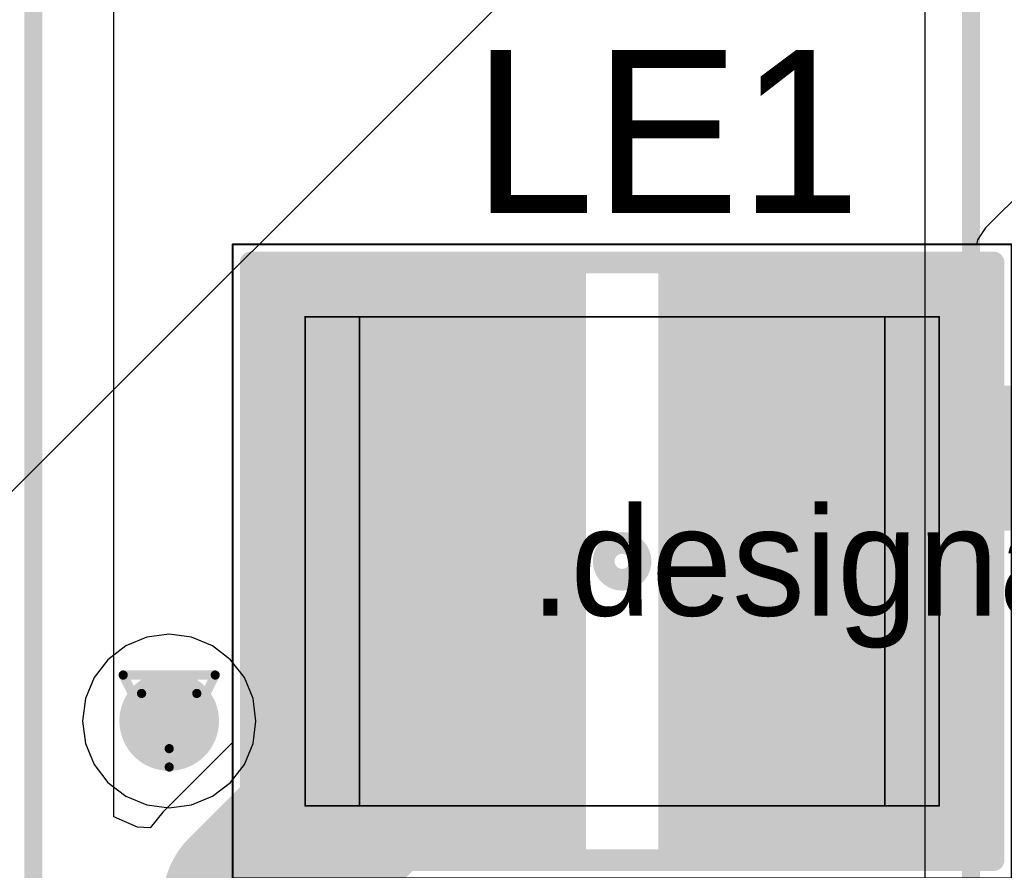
# Model space of a CAD drawing. Header units: millimetres. Extents: x 138 to 555, y 26 to 334.
# Tile 367 of 656: x 183.03 to 188.47, y 277.08 to 281.78. Entities that reach past the tile are written whole.
import ezdxf

# ---------------------------------------------------------------- set-up
doc = ezdxf.new("R2010")
doc.units = ezdxf.units.MM
for name, color, linetype in [('BottomLayer', 5, 'Continuous'), ('DrillDrawing', 1, 'Continuous'), ('Mechanical20', 56, 'Continuous'), ('Mechanical27', 56, 'Continuous'), ('MidLayer1', 16, 'Continuous'), ('MidLayer2', 76, 'Continuous'), ('MidLayer3', 90, 'Continuous'), ('MidLayer4', 156, 'Continuous'), ('MultiLayer', 9, 'Continuous'), ('TopLayer', 1, 'Continuous'), ('TopOverlay', 2, 'Continuous'), ('TopPaste', 8, 'Continuous'), ('TopSolder', 216, 'Continuous'), ('ViaHoleLayer', 16, 'Continuous')]:
    doc.layers.add(name, color=color, linetype=linetype)

# ---------------------------------------------------------------- blocks, each defined once
blk = doc.blocks.new('L1210_LQH_782')
at = {"layer": 'Mechanical20', "const_width": 0.01}
for points in [[(-2.15, 1.75), (2.15, 1.75)], [(-2.15, -1.7), (-2.15, 1.75)], [(2.15, -1.7), (2.15, 1.75)], [(-2.15, -1.75), (-2.15, -1.7)], [(2.15, -1.75), (2.15, -1.7)], [(-2.15, -1.75), (2.15, -1.75)]]:
    blk.add_lwpolyline(points, dxfattribs=at)
at = {"layer": 'Mechanical20', "const_width": 0.005}
for points in [[(-2.1525, 1.75, 1), (-2.1475, 1.75, 1)], [(-2.1525, 1.75, 1), (-2.1475, 1.75, 1)], [(2.1475, 1.75, 1), (2.1525, 1.75, 1)], [(2.1475, 1.75, 1), (2.1525, 1.75, 1)], [(-2.1525, -1.7, 1), (-2.1475, -1.7, 1)], [(-2.1525, -1.7, 1), (-2.1475, -1.7, 1)], [(2.1475, -1.7, 1), (2.1525, -1.7, 1)], [(2.1475, -1.7, 1), (2.1525, -1.7, 1)], [(-2.1525, -1.75, 1), (-2.1475, -1.75, 1)], [(-2.1525, -1.75, 1), (-2.1475, -1.75, 1)], [(2.1475, -1.75, 1), (2.1525, -1.75, 1)], [(2.1475, -1.75, 1), (2.1525, -1.75, 1)]]:
    blk.add_lwpolyline(points, format="xyb", close=True, dxfattribs=at)
at = {"layer": 'Mechanical27', "const_width": 0.01}
for points in [[(-1.75, -1.35), (-1.75, 1.35)], [(-1.75, 1.35), (1.75, 1.35)], [(-1.45, -1.35), (-1.45, 1.35)], [(1.45, -1.35), (1.45, 1.35)], [(1.75, -1.35), (1.75, 1.35)], [(-1.75, -1.35), (1.75, -1.35)]]:
    blk.add_lwpolyline(points, dxfattribs=at)
at = {"layer": 'Mechanical27', "const_width": 0.005}
for points in [[(-1.7525, 1.35, 1), (-1.7475, 1.35, 1)], [(-1.7525, 1.35, 1), (-1.7475, 1.35, 1)], [(-1.4525, 1.35, 1), (-1.4475, 1.35, 1)], [(1.4475, 1.35, 1), (1.4525, 1.35, 1)], [(1.7475, 1.35, 1), (1.7525, 1.35, 1)], [(1.7475, 1.35, 1), (1.7525, 1.35, 1)], [(-1.7525, -1.35, 1), (-1.7475, -1.35, 1)], [(-1.7525, -1.35, 1), (-1.7475, -1.35, 1)], [(-1.4525, -1.35, 1), (-1.4475, -1.35, 1)], [(1.4475, -1.35, 1), (1.4525, -1.35, 1)], [(1.7475, -1.35, 1), (1.7525, -1.35, 1)], [(1.7475, -1.35, 1), (1.7525, -1.35, 1)]]:
    blk.add_lwpolyline(points, format="xyb", close=True, dxfattribs=at)
at = {"layer": 'TopLayer'}
for points in [[(-0.25, -1.55), (-0.25, 1.55), (-1.95, -1.55), (-1.95, 1.55)], [(1.95, -1.55), (1.95, 1.55), (0.25, -1.55), (0.25, 1.55)]]:
    blk.add_solid(points, dxfattribs=at)
at = {"layer": 'TopOverlay', "const_width": 0.12}
for points in [[(-2.05, -1.65), (-2.05, 1.65)], [(-2.05, 1.65), (2.05, 1.65)], [(2.05, -1.65), (2.05, 1.65)], [(-2.05, -1.65), (-1.45, -1.65)], [(-1.45, -1.65), (2.05, -1.65)]]:
    blk.add_lwpolyline(points, dxfattribs=at)
at = {"layer": 'TopOverlay'}
for points, const_width in [([(-2.08, 1.65, 1), (-2.02, 1.65, 1)], 0.06), ([(-2.08, 1.65, 1), (-2.02, 1.65, 1)], 0.06), ([(2.02, 1.65, 1), (2.08, 1.65, 1)], 0.06), ([(2.02, 1.65, 1), (2.08, 1.65, 1)], 0.06), ([(0.1016, 0, 1), (-0.1016, 0, 1)], 0.12), ([(-0.1316, 0, 1), (-0.0716, 0, 1)], 0.06), ([(0.0716, 0, 1), (0.1316, 0, 1)], 0.06), ([(-2.08, -1.65, 1), (-2.02, -1.65, 1)], 0.06), ([(-2.08, -1.65, 1), (-2.02, -1.65, 1)], 0.06), ([(-1.48, -1.65, 1), (-1.42, -1.65, 1)], 0.06), ([(-1.48, -1.65, 1), (-1.42, -1.65, 1)], 0.06), ([(2.02, -1.65, 1), (2.08, -1.65, 1)], 0.06), ([(2.02, -1.65, 1), (2.08, -1.65, 1)], 0.06)]:
    blk.add_lwpolyline(points, format="xyb", close=True, dxfattribs=dict(at, const_width=const_width))
at = {"layer": 'TopPaste'}
for points in [[(-0.25, -1.55), (-0.25, 1.55), (-1.95, -1.55), (-1.95, 1.55)], [(1.95, -1.55), (1.95, 1.55), (0.25, -1.55), (0.25, 1.55)]]:
    blk.add_solid(points, dxfattribs=at)
at = {"layer": 'TopSolder'}
for points in [[(-0.2, -1.6), (-0.2, 1.6), (-2, -1.6), (-2, 1.6)], [(2, -1.6), (2, 1.6), (0.2, -1.6), (0.2, 1.6)]]:
    blk.add_solid(points, dxfattribs=at)

msp = doc.modelspace()

# ---------------------------------------------------------------- linework, layer by layer
at = {"layer": 'BottomLayer'}
msp.add_line((188.0309, 296.8873), (188.0309, 271.3267), dxfattribs=at)
at = {"layer": 'BottomLayer', "const_width": 0.1}
msp.add_lwpolyline([(188.2858, 271.2211), (188.2858, 296.9929)], dxfattribs=at)
at = {"layer": 'BottomLayer', "const_width": 0.275}
msp.add_lwpolyline([(183.7224, 277.9037, 1), (183.9974, 277.9037, 1)], format="xyb", close=True, dxfattribs=at)
at = {"layer": 'DrillDrawing', "const_width": 0.0508}
for points in [[(183.6059, 278.1577), (184.1139, 278.1577)], [(183.6059, 278.1577), (183.8599, 277.6497)], [(183.8599, 277.6497), (184.1139, 278.1577)], [(183.7075, 278.0561), (184.0123, 278.0561)], [(183.7075, 278.0561), (183.8599, 277.7513)], [(183.8599, 277.7513), (184.0123, 278.0561)]]:
    msp.add_lwpolyline(points, dxfattribs=at)
at = {"layer": 'DrillDrawing', "const_width": 0.0254}
for points in [[(183.5932, 278.1577, 1), (183.6186, 278.1577, 1)], [(183.5932, 278.1577, 1), (183.6186, 278.1577, 1)], [(184.1012, 278.1577, 1), (184.1266, 278.1577, 1)], [(184.1012, 278.1577, 1), (184.1266, 278.1577, 1)], [(183.6948, 278.0561, 1), (183.7202, 278.0561, 1)], [(183.6948, 278.0561, 1), (183.7202, 278.0561, 1)], [(183.9996, 278.0561, 1), (184.025, 278.0561, 1)], [(183.9996, 278.0561, 1), (184.025, 278.0561, 1)], [(183.8472, 277.7513, 1), (183.8726, 277.7513, 1)], [(183.8472, 277.7513, 1), (183.8726, 277.7513, 1)], [(183.8472, 277.6497, 1), (183.8726, 277.6497, 1)], [(183.8472, 277.6497, 1), (183.8726, 277.6497, 1)]]:
    msp.add_lwpolyline(points, format="xyb", close=True, dxfattribs=at)
at = {"layer": 'MidLayer1'}
for p, q in [((179.6937, 275.8735), (188.8676, 285.0474)), ((183.8599, 278.3828), (183.7359, 278.3665)), ((183.9839, 278.3665), (183.8599, 278.3828)), ((183.6204, 278.3186), (183.5212, 278.2425)), ((183.7359, 278.3665), (183.6204, 278.3186)), ((184.0995, 278.3186), (183.9839, 278.3665)), ((184.1987, 278.2425), (184.0995, 278.3186)), ((183.5212, 278.2425), (183.445, 278.1433)), ((184.2749, 278.1433), (184.1987, 278.2425)), ((183.445, 278.1433), (183.3972, 278.0277)), ((184.3227, 278.0277), (184.2749, 278.1433)), ((183.3972, 278.0277), (183.3808, 277.9037)), ((184.339, 277.9037), (184.3227, 278.0277)), ((183.3808, 277.9037), (183.3972, 277.7797)), ((184.3227, 277.7797), (184.339, 277.9037)), ((183.3972, 277.7797), (183.445, 277.6642)), ((184.2749, 277.6642), (184.3227, 277.7797)), ((183.445, 277.6642), (183.5212, 277.5649)), ((184.1987, 277.5649), (184.2749, 277.6642)), ((183.5212, 277.5649), (183.6204, 277.4888)), ((184.0995, 277.4888), (184.1987, 277.5649)), ((183.6204, 277.4888), (183.7359, 277.4409)), ((183.9839, 277.4409), (184.0995, 277.4888)), ((183.7359, 277.4409), (183.8599, 277.4246)), ((183.8599, 277.4246), (183.9839, 277.4409))]:
    msp.add_line(p, q, dxfattribs=at)
at = {"layer": 'MidLayer1', "const_width": 0.275}
msp.add_lwpolyline([(183.7224, 277.9037, 1), (183.9974, 277.9037, 1)], format="xyb", close=True, dxfattribs=at)
at = {"layer": 'MidLayer2', "const_width": 0.275}
msp.add_lwpolyline([(183.7224, 277.9037, 1), (183.9974, 277.9037, 1)], format="xyb", close=True, dxfattribs=at)
at = {"layer": 'MidLayer3', "const_width": 0.275}
msp.add_lwpolyline([(183.7224, 277.9037, 1), (183.9974, 277.9037, 1)], format="xyb", close=True, dxfattribs=at)
at = {"layer": 'MidLayer4'}
for p, q in [((183.8599, 278.3828), (183.7359, 278.3665)), ((183.9839, 278.3665), (183.8599, 278.3828)), ((183.6204, 278.3186), (183.5212, 278.2425)), ((183.7359, 278.3665), (183.6204, 278.3186)), ((184.0995, 278.3186), (183.9839, 278.3665)), ((184.1987, 278.2425), (184.0995, 278.3186)), ((183.5212, 278.2425), (183.445, 278.1433)), ((184.2749, 278.1433), (184.1987, 278.2425)), ((183.445, 278.1433), (183.3972, 278.0277)), ((184.3227, 278.0277), (184.2749, 278.1433)), ((183.3972, 278.0277), (183.3808, 277.9037)), ((184.339, 277.9037), (184.3227, 278.0277)), ((183.3808, 277.9037), (183.3972, 277.7797)), ((184.3227, 277.7797), (184.339, 277.9037)), ((183.3972, 277.7797), (183.445, 277.6642)), ((184.2749, 277.6642), (184.3227, 277.7797)), ((183.445, 277.6642), (183.5212, 277.5649)), ((184.1987, 277.5649), (184.2749, 277.6642)), ((183.5212, 277.5649), (183.6204, 277.4888)), ((184.0995, 277.4888), (184.1987, 277.5649)), ((183.6204, 277.4888), (183.7359, 277.4409)), ((183.9839, 277.4409), (184.0995, 277.4888)), ((183.7359, 277.4409), (183.8599, 277.4246)), ((183.8599, 277.4246), (183.9839, 277.4409))]:
    msp.add_line(p, q, dxfattribs=at)
at = {"layer": 'MidLayer4', "const_width": 0.275}
msp.add_lwpolyline([(183.7224, 277.9037, 1), (183.9974, 277.9037, 1)], format="xyb", close=True, dxfattribs=at)
at = {"layer": 'MultiLayer', "const_width": 0.275}
msp.add_lwpolyline([(183.7224, 277.9037, 1), (183.9974, 277.9037, 1)], format="xyb", close=True, dxfattribs=at)
at = {"layer": 'TopLayer'}
for p, q in [((183.5542, 277.3748), (183.5542, 285.3885)), ((188.9048, 281.1654), (188.3658, 280.6263)), ((188.3658, 280.6263), (188.3216, 280.5602)), ((188.3658, 280.6263), (188.3658, 280.6263)), ((188.3216, 280.5602), (188.3167, 280.5356)), ((186.21, 280.5356), (184.21, 280.5356)), ((184.21, 280.5356), (184.21, 277.7855)), ((186.36, 280.5356), (186.21, 280.5356)), ((186.51, 280.5356), (186.36, 280.5356)), ((188.3167, 280.5356), (186.51, 280.5356)), ((184.21, 277.7855), (183.8256, 277.4011)), ((183.8256, 277.4011), (183.7542, 277.3142)), ((183.6846, 277.3179), (183.5542, 277.3748)), ((183.7542, 277.3142), (183.6846, 277.3179))]:
    msp.add_line(p, q, dxfattribs=at)
for points, const_width in [([(183.1104, 274.6174), (183.1104, 285.5724)], 0.1), ([(187.46, 278.7856), (188.029, 279.3546)], 0.8), ([(188.029, 279.3546), (189.6795, 279.3546)], 0.8), ([(185.0425, 277.6233), (185.0425, 278.5681)], 1), ([(185.0425, 278.5681), (185.26, 278.7856)], 0.1), ([(184.323, 276.9038), (185.0425, 277.6233)], 1), ([(184.323, 275.7647), (184.323, 276.9038)], 0.8)]:
    msp.add_lwpolyline(points, dxfattribs=dict(at, const_width=const_width))
for points, const_width in [([(187.829, 279.3546, 1), (188.229, 279.3546, 1)], 0.4), ([(187.829, 279.3546, 1), (188.229, 279.3546, 1)], 0.4), ([(187.26, 278.7856, 1), (187.66, 278.7856, 1)], 0.4), ([(184.7925, 278.5681, 1), (185.2925, 278.5681, 1)], 0.5), ([(185.235, 278.7856, 1), (185.285, 278.7856, 1)], 0.05), ([(185.0175, 278.5681, 1), (185.0675, 278.5681, 1)], 0.05), ([(183.7224, 277.9037, 1), (183.9974, 277.9037, 1)], 0.275), ([(184.7925, 277.6233, 1), (185.2925, 277.6233, 1)], 0.5), ([(184.7925, 277.6233, 1), (185.2925, 277.6233, 1)], 0.5), ([(184.073, 276.9038, 1), (184.573, 276.9038, 1)], 0.5), ([(184.123, 276.9038, 1), (184.523, 276.9038, 1)], 0.4)]:
    msp.add_lwpolyline(points, format="xyb", close=True, dxfattribs=dict(at, const_width=const_width))
at = {"layer": 'ViaHoleLayer', "const_width": 0.15}
msp.add_lwpolyline([(183.7849, 277.9037, 1), (183.9349, 277.9037, 1)], format="xyb", close=True, dxfattribs=at)

# ---------------------------------------------------------------- block references
at = {"rotation": 360}
msp.add_blockref('L1210_LQH_782', (186.36, 278.7856), dxfattribs=at)

# ---------------------------------------------------------------- texts
at = {"layer": 'Mechanical27'}
msp.add_text('.designator', height=0.599999, dxfattribs=at).set_placement((185.8518, 278.4856))
at = {"layer": 'TopOverlay'}
msp.add_text('LE1', height=0.9, dxfattribs=at).set_placement((185.5359, 280.7084))

doc.saveas('drawing.dxf')
